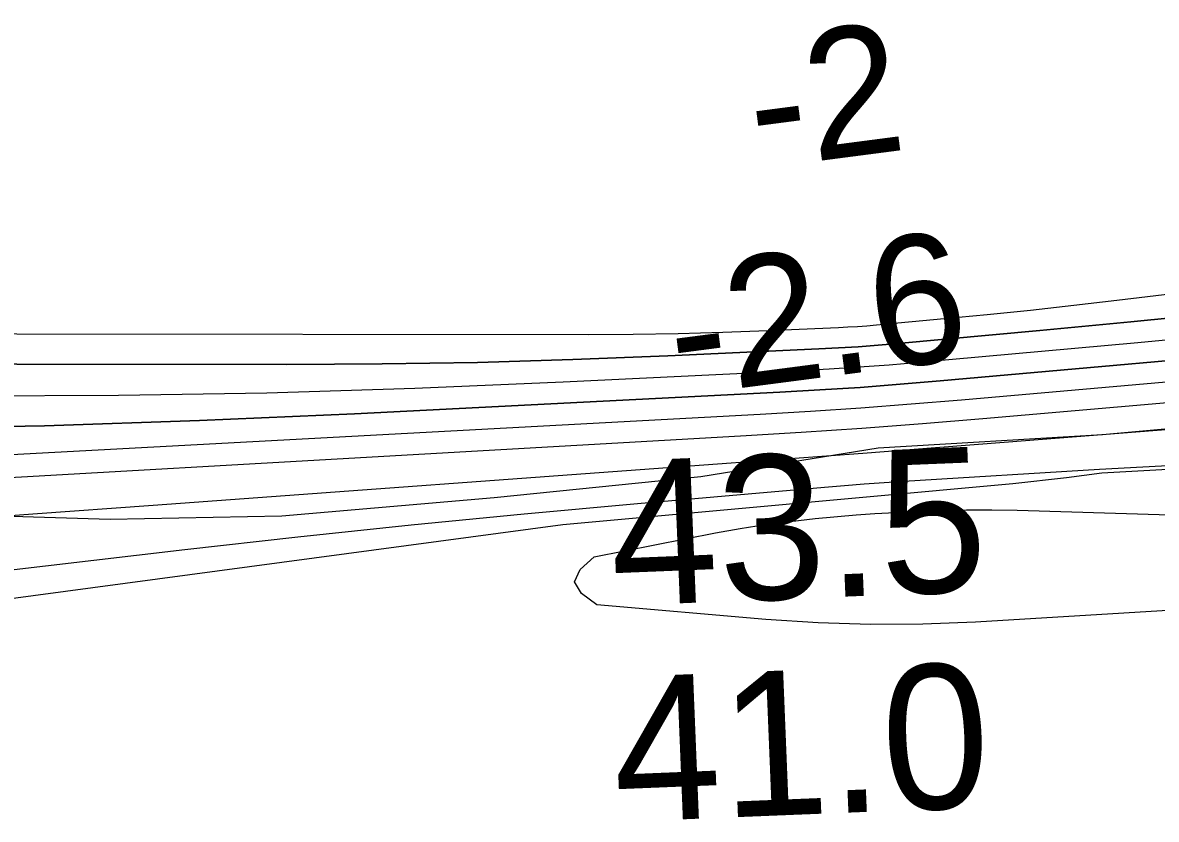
# Model space of a CAD drawing. Extents: x 3219052 to 3256913, y 800770 to 826146.
# Drawn here: x 3230403 to 3230928, y 811700 to 812069 of the extents above; entities that cross this region are included whole.
import ezdxf

# ---------------------------------------------------------------- set-up
doc = ezdxf.new("R2010")
doc.units = 0
for name, color, linetype in [('V-RIVR-EDGE', 7, 'Continuous'), ('V-RIVR-RANG', 7, 'Continuous'), ('V-SITE-VEGE', 7, 'Continuous'), ('V-TOPO-DPTH', 7, 'Continuous'), ('V-TOPO-MAJR', 7, 'Continuous'), ('V-TOPO-MINR', 7, 'Continuous'), ('V-TOPO-WATR', 7, 'Continuous')]:
    doc.layers.add(name, color=color, linetype=linetype)

msp = doc.modelspace()

# ---------------------------------------------------------------- linework, layer by layer
at = {"layer": 'V-RIVR-EDGE'}
msp.add_lwpolyline([(3229821.68, 811903.74), (3229871.22, 811898.4), (3229933.79, 811887.81), (3230074.57, 811864.42), (3230163.22, 811853.34), (3230240.58, 811847.93), (3230291.42, 811843.46), (3230443.55, 811838.73), (3230523.1, 811840.28), (3230621.36, 811848.73), (3230717.01, 811858.49), (3230799.2, 811871.76), (3230903.1, 811878.02), (3231103.1, 811896.22)], dxfattribs=at)
at = {"layer": 'V-SITE-VEGE'}
msp.add_lwpolyline([(3230392.92, 811801.38), (3230653.12, 811836.28), (3230861.5, 811855.26), (3230886.43, 811858.07), (3230902.76, 811860.16), (3230966.88, 811863.73)], dxfattribs=at)
at = {"layer": 'V-TOPO-DPTH'}
for points in [[(3230958.15, 811934.36), (3230916.15, 811930.11), (3230874.13, 811926.1), (3230808.26, 811920.1), (3230799.14, 811919.33), (3230790.02, 811918.64), (3230780.89, 811918.07), (3230771.75, 811917.59), (3230701.86, 811914.37), (3230657.76, 811912.66), (3230613.66, 811911.36), (3230569.54, 811910.68), (3230525.41, 811910.43), (3230150.23, 811910.9), (3230137.11, 811911.08), (3230124, 811911.46), (3230110.91, 811912.15), (3229345.34, 812028.24)], [(3229345.34, 812028.24), (3230110.91, 811912.15), (3230124, 811911.46), (3230137.11, 811911.08), (3230150.23, 811910.9), (3230525.41, 811910.43), (3230569.54, 811910.68), (3230613.66, 811911.36), (3230657.76, 811912.66), (3230701.86, 811914.37), (3230771.75, 811917.59), (3230780.89, 811918.07), (3230790.02, 811918.64), (3230799.14, 811919.33), (3230808.26, 811920.1), (3230874.13, 811926.1), (3230916.15, 811930.11), (3230958.15, 811934.36)], [(3231008.96, 811918.87), (3230827.99, 811902.77), (3230809.41, 811901.22), (3230790.83, 811899.81), (3230772.22, 811898.62), (3230753.61, 811897.56), (3230556.65, 811887.49), (3230484.88, 811884.38), (3230413.1, 811882.01), (3230341.28, 811880.76), (3230269.45, 811880.25), (3230182.64, 811880.31), (3230154.21, 811880.72), (3230125.81, 811881.64), (3230097.44, 811883.34), (3230069.1, 811885.57), (3229317.07, 812010.31)]]:
    msp.add_lwpolyline(points, dxfattribs=at)
at = {"layer": 'V-TOPO-MAJR'}
msp.add_lwpolyline([(3229374.28, 811972.02), (3230137.74, 811820.91), (3230146.28, 811821.51), (3230240.6, 811828.68), (3230296.29, 811832.88), (3230351.99, 811837.05), (3230407.69, 811841.17), (3230463.39, 811845.26), (3230724.77, 811864.31), (3230758.46, 811866.8), (3230792.14, 811869.32), (3230825.82, 811871.9), (3230859.5, 811874.53), (3231211.46, 811902.23)], dxfattribs=at)
at = {"layer": 'V-TOPO-MINR'}
for points in [[(3229344.63, 812038), (3230062.64, 811929.8), (3230066.63, 811929.21), (3230111.01, 811925.88), (3230117.09, 811925.49), (3230123.18, 811925.19), (3230129.27, 811925.03), (3230135.37, 811924.95), (3230665, 811924.33), (3230685.78, 811924.45), (3230706.56, 811924.75), (3230727.33, 811925.33), (3230748.1, 811926.1), (3230780.83, 811927.54), (3230785.23, 811927.76), (3230789.62, 811928.03), (3230794.01, 811928.36), (3230798.4, 811928.73), (3230829.72, 811931.62), (3230849.75, 811933.55), (3230869.78, 811935.59), (3230889.78, 811937.79), (3230909.78, 811940.1), (3231375.62, 811995.87)], [(3229321.57, 812020.11), (3230083.86, 811899.61), (3230104.36, 811898.11), (3230124.88, 811896.95), (3230145.41, 811896.32), (3230165.96, 811896.04), (3230378.81, 811895.8), (3230447.46, 811896.23), (3230516.09, 811897.34), (3230584.7, 811899.48), (3230653.29, 811902.3), (3230762.68, 811907.6), (3230776.55, 811908.36), (3230790.42, 811909.24), (3230804.28, 811910.28), (3230818.13, 811911.44), (3230919.45, 811920.57), (3230983.92, 811926.67)], [(3229317.07, 812010.31), (3230069.1, 811885.57), (3230097.44, 811883.34), (3230125.81, 811881.64), (3230154.21, 811880.72), (3230182.64, 811880.31), (3230269.45, 811880.25), (3230341.28, 811880.76), (3230413.1, 811882.01), (3230484.88, 811884.38), (3230556.65, 811887.49), (3230753.61, 811897.56), (3230772.22, 811898.62), (3230790.83, 811899.81), (3230809.41, 811901.22), (3230827.99, 811902.77), (3231008.96, 811918.87)], [(3229337.69, 811997.94), (3230053.46, 811870.87), (3230090.11, 811867.81), (3230126.8, 811865.47), (3230163.54, 811864.21), (3230200.31, 811863.67), (3230215.17, 811863.67), (3230259.39, 811864.03), (3230303.6, 811864.87), (3230347.79, 811866.42), (3230391.96, 811868.44), (3230744.54, 811887.46), (3230767.89, 811888.84), (3230791.23, 811890.37), (3230814.55, 811892.14), (3230837.86, 811894.07), (3231150.3, 811921.52)], [(3229338.43, 811986.8), (3230098.6, 811849.01), (3230113.18, 811847.72), (3230127.77, 811846.73), (3230142.39, 811846.21), (3230157.02, 811845.99), (3230171.66, 811846.14), (3230186.29, 811846.44), (3230200.92, 811846.99), (3230215.54, 811847.7), (3230735.48, 811877.29), (3230763.56, 811879.02), (3230791.63, 811880.91), (3230819.69, 811883.05), (3230847.73, 811885.35), (3231294.93, 811924.12)], [(3230177.63, 811789.47), (3230478.11, 811824.7), (3230530.47, 811830.59), (3230582.86, 811836.18), (3230635.3, 811841.29), (3230687.76, 811846.08), (3230774.42, 811853.6), (3230783.59, 811854.36), (3230792.76, 811855.08), (3230801.94, 811855.72), (3230811.12, 811856.32), (3230901.72, 811861.87), (3230956.22, 811864.88)], [(3231388.75, 811824.05), (3230844.24, 811791.1), (3230819.94, 811790.16), (3230795.65, 811789.93), (3230771.38, 811790.77), (3230747.11, 811792.32), (3230668.9, 811799.05), (3230661.8, 811804.27), (3230658.58, 811809.7), (3230661.2, 811815.44), (3230667.7, 811821.39), (3230723.83, 811832.36), (3230735.33, 811834.43), (3230746.87, 811836.26), (3230758.45, 811837.75), (3230770.07, 811839), (3230789.02, 811840.76), (3230791.19, 811840.95), (3230795.53, 811841.26), (3230797.7, 811841.39), (3230816.77, 811842.39), (3230828.48, 811842.86), (3230840.19, 811843.14), (3230851.9, 811843.12), (3230863.62, 811842.91), (3231405.11, 811826.38)]]:
    msp.add_lwpolyline(points, dxfattribs=at)
at = {"layer": 'V-TOPO-WATR'}
msp.add_lwpolyline([(3229345.34, 812028.24), (3230110.91, 811912.15), (3230124, 811911.46), (3230137.11, 811911.08), (3230150.23, 811910.9), (3230525.41, 811910.43), (3230569.54, 811910.68), (3230613.66, 811911.36), (3230657.76, 811912.66), (3230701.86, 811914.37), (3230771.75, 811917.59), (3230780.89, 811918.07), (3230790.02, 811918.64), (3230799.14, 811919.33), (3230808.26, 811920.1), (3230874.13, 811926.1), (3230916.15, 811930.11), (3230958.15, 811934.36)], dxfattribs=at)

# ---------------------------------------------------------------- texts
at = {"layer": 'V-RIVR-RANG'}
for s, height, rotation, p in [('-2', 60, 7.4237, (3230742.69, 812000.86)), ('-2.6', 60, 7.4237, (3230705.75, 811895.59)), ('43.5', 67, 2.3183, (3230676.29, 811798.54)), ('41.0', 67, 2.3183, (3230677.68, 811698.51))]:
    msp.add_text(s, height=height, rotation=rotation, dxfattribs=at).set_placement(p)

doc.saveas('drawing.dxf')
